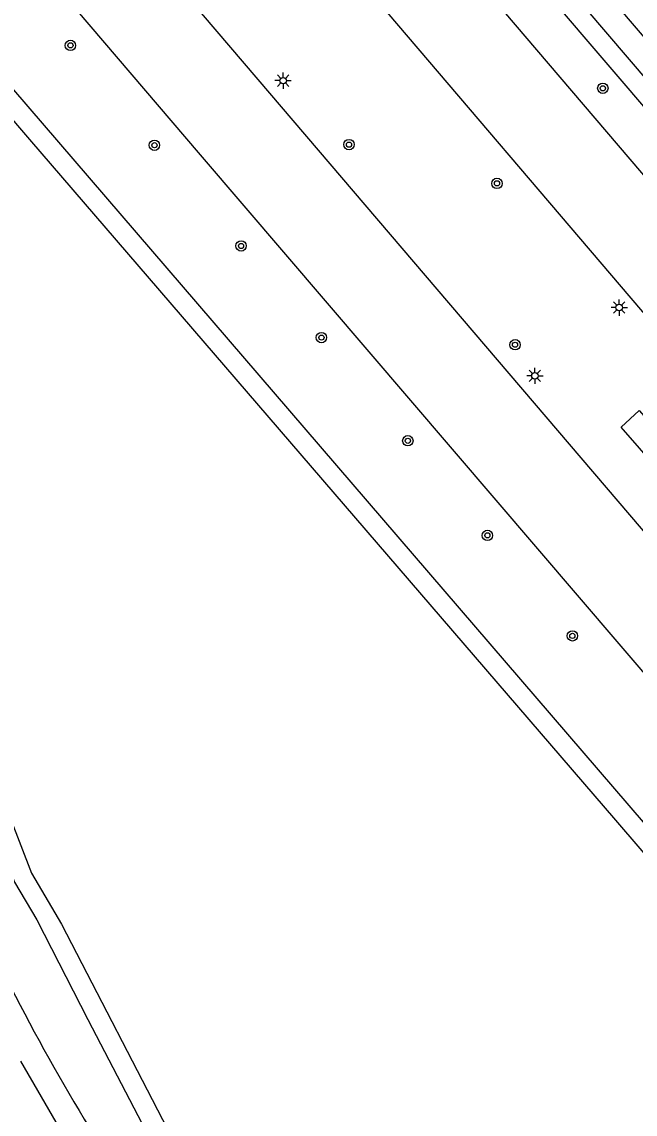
# Model space of a CAD drawing. Extents: x 131000 to 133013, y 393000 to 396501.
# Drawn here: x 131729 to 131776.2, y 395713.9 to 395798 of the extents above; entities that cross this region are included whole.
import ezdxf

# ---------------------------------------------------------------- set-up
doc = ezdxf.new("R2010")
doc.units = 0
for name, color, linetype in [('gg-knt-verharding', 7, 'Continuous'), ('gt-grn-groengrens', 7, 'Continuous'), ('gt-symb-boom', 7, 'Continuous'), ('gt-symb-lichtmast', 7, 'Continuous')]:
    doc.layers.add(name, color=color, linetype=linetype)

# ---------------------------------------------------------------- blocks, each defined once
blk = doc.blocks.new('gt0-BOOM')
at = {"layer": 'gt-symb-boom'}
for radius in [0.4, 0.2]:
    blk.add_circle((0, 0), radius, dxfattribs=at)
blk = doc.blocks.new('gt0-LMAST')
at = {"layer": 'gt-symb-lichtmast'}
for p, q in [((-0.182, 0.173), (-0.447, 0.438)), ((-0.005, 0.246), (-0.005, 0.621)), ((0.172, 0.173), (0.437, 0.438)), ((-0.255, -0.004), (-0.63, -0.004)), ((-0.182, -0.181), (-0.447, -0.446)), ((-0.005, -0.254), (-0.005, -0.629)), ((0.437, -0.446), (0.172, -0.181)), ((0.245, -0.004), (0.62, -0.004))]:
    blk.add_line(p, q, dxfattribs=at)
blk.add_circle((-0.005, -0.004), 0.25, dxfattribs=at)

msp = doc.modelspace()

# ---------------------------------------------------------------- linework, layer by layer
at = {"layer": 'gg-knt-verharding'}
msp.add_line((131736.874, 395704.339), (131728.94, 395717.974), dxfattribs=at)
for points in [[(131634.341, 395914.74), (131645.381, 395901.978), (131683.957, 395856.657), (131742.762, 395787.763), (131781.537, 395742.437), (131820.845, 395696.358), (131898.684, 395605.153), (131954.265, 395539.868)], [(131666.664, 395887.952), (131689.469, 395861.304), (131728.558, 395815.422), (131748.094, 395792.513), (131786.879, 395747.063), (131826.211, 395701.066), (131865.188, 395655.303), (131904.155, 395609.641), (131938.717, 395569.164)], [(132063.19, 395451.145), (132029.41, 395490.536), (131980.33, 395547.935), (131937.26, 395598.458), (131878.69, 395667.025), (131800.675, 395758.315), (131761.64, 395804.113), (131737.66, 395832.142), (131730.254, 395840.788)], [(131729.116, 395831.912), (131732.417, 395827.656), (131756.388, 395799.637), (131795.424, 395753.839), (131873.444, 395662.543), (131932.013, 395593.977), (131947.091, 395576.311)]]:
    msp.add_lwpolyline(points, dxfattribs=at)
msp.add_arc((131877.953, 395800.105), 168.144, 203.07294, 211.53243, dxfattribs=at)
at = {"layer": 'gt-grn-groengrens'}
for p, q in [((131932.281, 395609.692), (131660.558, 395927.613)), ((131921.034, 395568.604), (131637.223, 395898.894))]:
    msp.add_line(p, q, dxfattribs=at)
for points in [[(131932.154, 395612.149), (131933.626, 395613.487), (131664.293, 395928.64), (131662.714, 395927.399), (131932.154, 395612.149)], [(131814.587, 395690.103), (131774.738, 395736.526), (131729.639, 395788.949), (131679.589, 395847.477), (131637.745, 395895.966), (131635.847, 395889.456), (131629.539, 395875.282), (131638.152, 395872.976), (131661.075, 395850.867), (131677.419, 395832.353), (131690.169, 395814.992), (131694.306, 395807.803), (131696.069, 395805.09), (131700.274, 395799.122), (131706.106, 395788.882), (131713.634, 395773.08), (131720.28, 395757.007), (131729.775, 395732.457), (131732.08, 395728.523), (131740.626, 395711.976), (131745.508, 395704.041), (131755.206, 395688.511), (131775.823, 395662.672), (131777.076, 395661.489)], [(131693.092, 395806.807), (131700.941, 395795.044), (131705.867, 395785.879), (131714.64, 395767.044), (131720.797, 395751.457), (131728.454, 395731.756), (131730.174, 395728.847), (131734.111, 395721.169), (131738.934, 395711.918), (131745.198, 395701.69), (131754.122, 395687.37), (131757.53, 395682.976), (131764.679, 395674.024), (131770.922, 395666.347), (131774.58, 395661.625), (131775.567, 395660.646)], [(131776.552, 395768.081), (131802.935, 395738.045), (131801.469, 395736.659), (131775.152, 395766.807), (131776.552, 395768.081)]]:
    msp.add_lwpolyline(points, dxfattribs=at)

# ---------------------------------------------------------------- block references
at = {"layer": 'gt-symb-boom'}
for p in [(131732.767, 395796.203), (131773.749, 395792.897), (131739.232, 395788.511), (131754.21, 395788.557), (131765.601, 395785.574), (131745.902, 395780.752), (131752.087, 395773.695), (131766.989, 395773.146), (131758.739, 395765.749), (131764.862, 395758.463), (131771.402, 395750.723)]:
    msp.add_blockref('gt0-BOOM', p, dxfattribs=at)
at = {"layer": 'gt-symb-lichtmast'}
for p in [(131749.142, 395793.488), (131775.015, 395776.013), (131768.525, 395770.756)]:
    msp.add_blockref('gt0-LMAST', p, dxfattribs=at)

doc.saveas('drawing.dxf')
